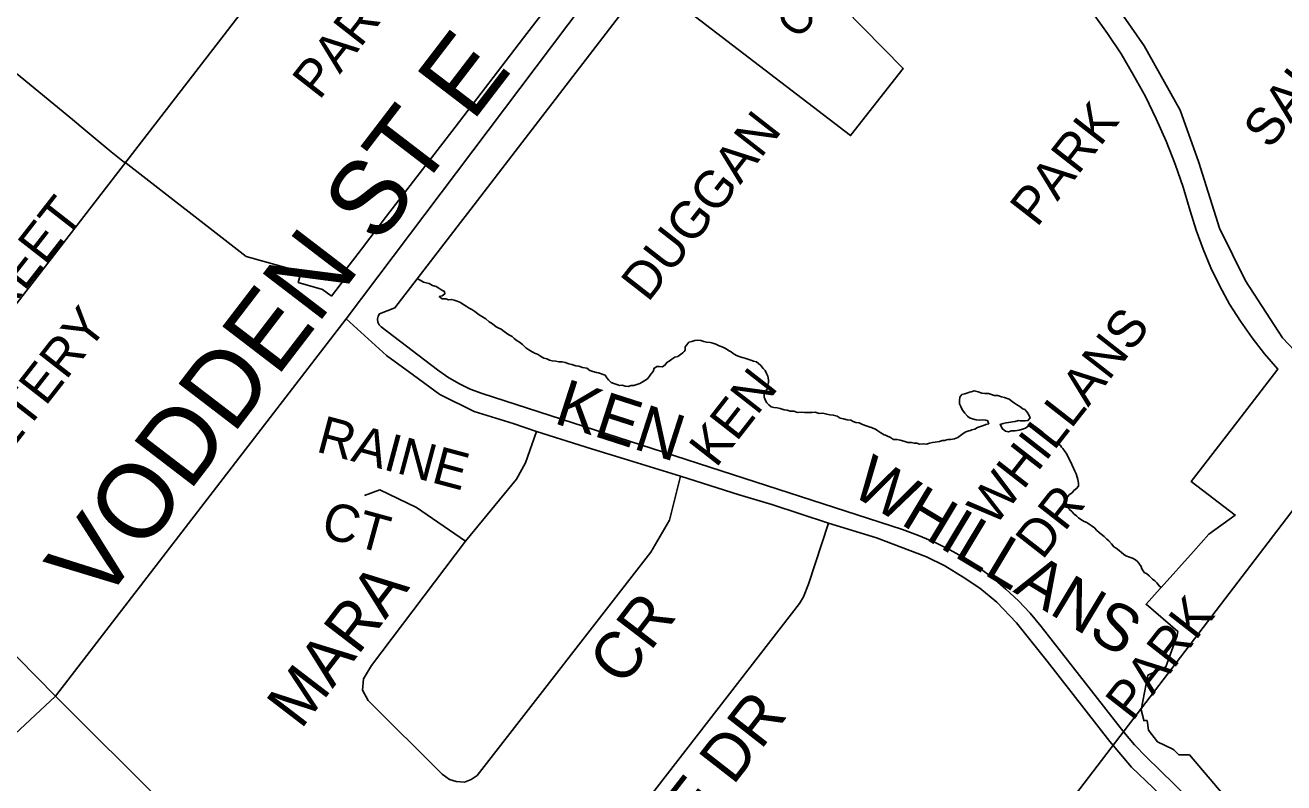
# Model space of a CAD drawing. Extents: x 586326 to 623965, y 4819854 to 4857850.
# Drawn here: x 599151 to 599826, y 4838459 to 4838866 of the extents above; entities that cross this region are included whole.
import ezdxf

# ---------------------------------------------------------------- set-up
doc = ezdxf.new("R2010")
doc.units = 0
for name, color, linetype in [('Cemeteries', 7, 'Continuous'), ('Lots_Concessions', 7, 'Continuous'), ('Major Rds and Hwys', 7, 'Continuous'), ('Minor Rd Lbls', 7, 'Continuous'), ('Minor Rds', 7, 'Continuous'), ('Park Lbls', 7, 'Continuous'), ('Park Outlines', 7, 'Continuous'), ('Proposed Secondary Rds', 7, 'Continuous'), ('Secondary Rds Lbls', 7, 'Continuous')]:
    doc.layers.add(name, color=color, linetype=linetype)

msp = doc.modelspace()

# ---------------------------------------------------------------- linework, layer by layer
at = {"layer": 'Lots_Concessions'}
for p, q in [((599064.73, 4838610.42), (599476.32, 4839143.67)), ((599507.48, 4838182.71), (599873.18, 4838661.58))]:
    msp.add_line(p, q, dxfattribs=at)
at = {"layer": 'Major Rds and Hwys'}
for points in [[(599167.33, 4838505.89), (598987.34, 4838689.05)], [(599284.41, 4838389.18), (599167.33, 4838505.89)]]:
    msp.add_lwpolyline(points, dxfattribs=at)
at = {"layer": 'Minor Rds'}
for points in [[(599425.07, 4838647.75), (599419.21, 4838630.98), (599414.4, 4838622.25), (599387.06, 4838588.96)], [(599387.06, 4838588.96), (599336.69, 4838522.27), (599332.36, 4838515.18), (599331.99, 4838509.03), (599334.92, 4838503.51), (599374.65, 4838464.13), (599378.57, 4838461.17), (599382.15, 4838460.04), (599386.54, 4838459.82), (599390.11, 4838461.19), (599393.4, 4838463.4), (599486.49, 4838583.03), (599496.37, 4838600.15), (599502.3, 4838623.86)], [(599387.06, 4838588.96), (599360.92, 4838606.92), (599341.13, 4838616.51), (599333, 4838613.42)], [(599581.72, 4838598.64), (599570.92, 4838565.95), (599568.27, 4838559.09), (599566.14, 4838555.57), (599417.77, 4838364.08), (599395.03, 4838336.56), (599368.65, 4838305.68)]]:
    msp.add_lwpolyline(points, dxfattribs=at)
at = {"layer": 'Park Outlines'}
for points in [[(599546.98, 4838918.49), (599621.69, 4838842.28), (599593.44, 4838806.35), (599484.4, 4838890.02), (599388.1, 4838764.52), (599384.39, 4838759.68), (599361.27, 4838729.55), (599361.42, 4838729.57), (599362.1, 4838729.23), (599362.79, 4838728.89), (599364.52, 4838727.86), (599366.09, 4838727.43), (599367.69, 4838727.05), (599369.46, 4838726.06), (599371.46, 4838725.37), (599372.76, 4838724.6), (599374.41, 4838723.46), (599375.82, 4838722.84), (599376, 4838721.43), (599374.64, 4838720.51), (599373.08, 4838720.14), (599374.66, 4838718.91), (599376.53, 4838718.87), (599378.06, 4838718.39), (599379.47, 4838718.56), (599380.99, 4838718.08), (599382.56, 4838717.65), (599384.48, 4838716.86), (599385.74, 4838716.04), (599387.39, 4838714.91), (599389.12, 4838713.87), (599390.42, 4838713.1), (599392.08, 4838711.96), (599393.77, 4838710.88), (599394.91, 4838709.91), (599396.21, 4838709.13), (599397.98, 4838708.15), (599399.87, 4838706.51), (599401.6, 4838705.47), (599403.49, 4838703.84), (599405.3, 4838702.9), (599405.79, 4838702.72), (599406.28, 4838702.53), (599407.89, 4838701.35), (599409.11, 4838700.48), (599410.3, 4838699.55), (599412.07, 4838698.57), (599413.25, 4838697.64), (599414.78, 4838696.36), (599416.08, 4838695.59), (599417.66, 4838694.36), (599419.47, 4838692.62), (599421.13, 4838691.49), (599422.86, 4838690.45), (599423.49, 4838690.04), (599424.12, 4838689.63), (599425.61, 4838689.1), (599427.34, 4838688.06), (599429.07, 4838687.03), (599430.63, 4838686.6), (599432.08, 4838686.02), (599433.61, 4838685.54), (599435.49, 4838685.5), (599437.09, 4838685.12), (599438.93, 4838685.03), (599440.53, 4838684.65), (599442.53, 4838683.96), (599444.14, 4838683.58), (599446.18, 4838682.94), (599447.86, 4838682.66), (599449.86, 4838681.97), (599452.13, 4838681.62), (599453.78, 4838680.49), (599455.27, 4838679.96), (599457.35, 4838679.37), (599458.44, 4838679.15), (599459.42, 4838678.78), (599460.4, 4838678.41), (599461.89, 4838677.88), (599462.77, 4838676.56), (599463.79, 4838675.44), (599465.18, 4838673.96), (599466.63, 4838673.39), (599467.72, 4838673.16), (599468.69, 4838672.77), (599469.65, 4838672.38), (599471.05, 4838672.55), (599472.58, 4838672.07), (599474.34, 4838671.88), (599475.97, 4838672.35), (599477.34, 4838672.47), (599478.97, 4838672.94), (599480.61, 4838673.41), (599481.77, 4838674.09), (599483.2, 4838675.11), (599484.56, 4838676.03), (599485.68, 4838677.46), (599486.48, 4838678.5), (599487.6, 4838679.92), (599488.28, 4838681.61), (599488.94, 4838682.05), (599489.6, 4838682.48), (599490.93, 4838682.56), (599492.72, 4838682.42), (599494.16, 4838683.44), (599495.08, 4838684.63), (599496.32, 4838685.4), (599497.75, 4838686.42), (599499.23, 4838687.5), (599500.9, 4838688.01), (599502.26, 4838688.94), (599503.61, 4838689.86), (599504.21, 4838690.62), (599504.8, 4838691.39), (599504.86, 4838693.09), (599505.67, 4838694.12), (599506.82, 4838695.6), (599508.42, 4838696.02), (599510.06, 4838696.48), (599511.46, 4838696.66), (599513.26, 4838696.52), (599514.75, 4838695.99), (599516.31, 4838695.56), (599518.15, 4838695.47), (599519.68, 4838694.99), (599521.28, 4838694.61), (599523.05, 4838693.63), (599525.05, 4838692.94), (599526.82, 4838691.95), (599528.08, 4838691.13), (599529.49, 4838690.5), (599530.63, 4838689.53), (599532.29, 4838688.39), (599533.82, 4838687.91), (599535.38, 4838687.48), (599536.13, 4838687.22), (599536.87, 4838686.95), (599538.48, 4838686.57), (599539.97, 4838686.04), (599541.42, 4838685.46), (599542.99, 4838685.03), (599544.17, 4838684.11), (599545.31, 4838683.14), (599546.54, 4838681.46), (599547.61, 4838680.39), (599548.33, 4838678.88), (599549.05, 4838677.36), (599549.42, 4838675.4), (599549.56, 4838673.95), (599549.14, 4838672.61), (599548.74, 4838670.47), (599547.66, 4838669.09), (599547.13, 4838667.6), (599547.19, 4838666.05), (599547.83, 4838664.43), (599548.67, 4838663.07), (599549.69, 4838661.95), (599550.88, 4838661.02), (599551.64, 4838660.78), (599552.4, 4838660.54), (599554.2, 4838660.41), (599555.81, 4838660.02), (599557.85, 4838659.38), (599559.53, 4838659.1), (599561.02, 4838658.57), (599561.99, 4838658.6), (599562.97, 4838658.63), (599565.01, 4838657.99), (599566.92, 4838658), (599568.79, 4838657.97), (599570.71, 4838657.98), (599572.62, 4838657.99), (599574.53, 4838658), (599576.65, 4838657.46), (599578.6, 4838657.52), (599580.72, 4838656.98), (599582.36, 4838656.65), (599584.2, 4838656.56), (599586.19, 4838655.87), (599587.96, 4838654.89), (599589.61, 4838654.56), (599591.64, 4838653.92), (599593.52, 4838653.88), (599594.85, 4838653.15), (599596.31, 4838652.57), (599598.07, 4838652.39), (599599.87, 4838651.45), (599602.38, 4838650.6), (599603.91, 4838650.12), (599604.65, 4838649.86), (599605.4, 4838649.59), (599606.85, 4838649.02), (599608.03, 4838648.09), (599609.69, 4838646.96), (599611.42, 4838645.92), (599612.2, 4838645.71), (599612.98, 4838645.49), (599614.79, 4838644.56), (599616.52, 4838643.52), (599618.39, 4838643.49), (599619.96, 4838643.06), (599622.04, 4838642.46), (599624.07, 4838641.82), (599626.03, 4838641.89), (599626.79, 4838641.65), (599627.55, 4838641.41), (599628.92, 4838641.53), (599630.41, 4838641), (599632.36, 4838641.06), (599634.2, 4838640.97), (599635.79, 4838641.39), (599637.43, 4838641.86), (599638.87, 4838642.08), (599641.05, 4838642.44), (599642.65, 4838642.86), (599644.01, 4838642.98), (599644.81, 4838643.19), (599645.61, 4838643.4), (599646.98, 4838643.52), (599649.16, 4838643.88), (599650.91, 4838644.5), (599652.34, 4838645.52), (599653.81, 4838646.59), (599655.24, 4838647.61), (599656.88, 4838648.08), (599657.7, 4838648.31), (599658.51, 4838648.55), (599660.11, 4838648.96), (599661.5, 4838649.94), (599663.1, 4838650.36), (599664.77, 4838650.87), (599665.94, 4838651.55), (599667.49, 4838651.92), (599666.89, 4838653.58), (599665.83, 4838653.85), (599664.07, 4838654.04), (599662.67, 4838653.87), (599660.8, 4838653.9), (599658.76, 4838654.54), (599657.27, 4838655.07), (599656.05, 4838655.95), (599654.7, 4838657.47), (599653.43, 4838659.1), (599652.47, 4838661.12), (599651.75, 4838662.63), (599651.89, 4838664.43), (599651.95, 4838666.13), (599653.1, 4838667.61), (599654.66, 4838667.98), (599656.29, 4838668.44), (599657.17, 4838668.75), (599658.04, 4838669.06), (599659.72, 4838669.58), (599661.75, 4838668.94), (599663.83, 4838668.35), (599665.47, 4838668.01), (599667.43, 4838668.07), (599668.92, 4838667.54), (599670.41, 4838667.02), (599672.36, 4838667.08), (599674.32, 4838666.34), (599675.88, 4838665.91), (599677.37, 4838665.38), (599678.43, 4838665.11), (599680.01, 4838663.88), (599681.23, 4838663), (599682.45, 4838662.13), (599683.29, 4838661.59), (599684.14, 4838661.04), (599685.79, 4838659.91), (599686.81, 4838659.59), (599688.16, 4838658.06), (599688.95, 4838656.65), (599689.64, 4838655.08), (599688.48, 4838653.61), (599687.04, 4838653.38), (599685.17, 4838653.42), (599684.27, 4838653.49), (599683.37, 4838653.56), (599681.73, 4838653.09), (599680.29, 4838652.87), (599678.15, 4838652.56), (599676.78, 4838652.44), (599675.19, 4838652.02), (599673.55, 4838651.55), (599674.79, 4838649.08), (599676.48, 4838647.99), (599677.26, 4838647.78), (599678.05, 4838647.56), (599679.76, 4838648.13), (599681.63, 4838648.09), (599683.78, 4838648.4), (599685.53, 4838649.01), (599687.24, 4838649.58), (599688.67, 4838650.6), (599690.55, 4838650.56), (599692.35, 4838650.43), (599693.53, 4838649.51), (599694.75, 4838648.63), (599696.32, 4838647.4), (599697.16, 4838646.03), (599698.47, 4838644.46), (599699.96, 4838643.93), (599701.69, 4838642.89), (599703.42, 4838641.86), (599704.67, 4838641.03), (599705.9, 4838640.16), (599706.57, 4838639.4), (599707.24, 4838638.63), (599708.43, 4838636.91), (599709.07, 4838636.1), (599710.03, 4838634.08), (599710.75, 4838632.56), (599711.3, 4838631.65), (599711.99, 4838630.09), (599712.91, 4838628.02), (599713.67, 4838626.55), (599714.35, 4838624.99), (599714.95, 4838623.33), (599715.2, 4838622.02), (599715.54, 4838620.02), (599715.63, 4838618.51), (599714.56, 4838617.13), (599713.16, 4838616.16), (599712.2, 4838614.93), (599710.84, 4838614.01), (599709.77, 4838612.63), (599708.96, 4838611.59), (599708.94, 4838609.94), (599709.11, 4838608.54), (599709.79, 4838606.98), (599710.86, 4838605.91), (599711.96, 4838604.88), (599713.35, 4838603.41), (599714.57, 4838602.53), (599715.67, 4838601.51), (599716.89, 4838600.64), (599718.58, 4838599.55), (599720.04, 4838598.97), (599721.26, 4838598.1), (599722.91, 4838596.97), (599724.09, 4838596.04), (599725.51, 4838594.61), (599726.66, 4838593.64), (599727.76, 4838592.62), (599729.41, 4838591.49), (599730.84, 4838590.06), (599731.94, 4838589.04), (599733.29, 4838587.51), (599734.56, 4838585.88), (599735.85, 4838585.11), (599737.47, 4838583.93), (599738.61, 4838582.95), (599739.72, 4838581.93), (599740.97, 4838581.11), (599742.94, 4838580.37), (599744.46, 4838579.89), (599746.19, 4838578.85), (599747.38, 4838577.93), (599748.21, 4838576.56), (599749.2, 4838575.39), (599749.49, 4838574.14), (599751, 4838572.01), (599751.49, 4838571.82), (599751.98, 4838571.64), (599753.52, 4838570.36), (599754.62, 4838569.34), (599755.33, 4838568.62), (599756.47, 4838567.65), (599757.58, 4838566.63), (599758.81, 4838564.95), (599759.89, 4838564.11), (599777.29, 4838583.49), (599785.53, 4838592.67), (599799.57, 4838602.89), (599776.06, 4838620.84), (599801.05, 4838653.3), (599822.39, 4838681.08), (599815.27, 4838689.31), (599808.58, 4838697.9), (599802.36, 4838706.82), (599796.6, 4838716.06), (599791.33, 4838725.59), (599786.57, 4838735.38), (599782.32, 4838745.4), (599778.6, 4838755.63), (599775.42, 4838766.03), (599771.64, 4838778.65), (599767.34, 4838791.1), (599762.53, 4838803.36), (599757.23, 4838815.41), (599751.43, 4838827.23), (599745.15, 4838838.8), (599738.4, 4838850.11), (599731.19, 4838861.13), (599723.53, 4838871.84)], [(599087.25, 4838888.38), (599176.44, 4838814.89), (599181.17, 4838810.99), (599197.3, 4838797.7), (599200.82, 4838794.79), (599204.35, 4838791.88), (599204.57, 4838792.17), (599269.48, 4838741.51), (599299.1, 4838733.31), (599297.5, 4838727.53), (599310.51, 4838723.93), (599315.03, 4838720.46), (599315.27, 4838720.28), (599322.81, 4838730.1), (599322.82, 4838730.61), (599322.89, 4838734.52), (599331.35, 4838745.54), (599344.81, 4838763.08), (599381.53, 4838810.93), (599418.26, 4838858.78), (599432.6, 4838877.47)], [(599793.16, 4838453.23), (599775, 4838474.48), (599769.39, 4838474.45), (599766.7, 4838477.07), (599766.12, 4838477.36), (599757.94, 4838481.46), (599753.03, 4838487.68), (599752.37, 4838492.75), (599750.55, 4838492.79), (599750.52, 4838493.78), (599749.13, 4838498.47), (599752.69, 4838517.06), (599762.45, 4838521.66), (599768.46, 4838538.32), (599768.8, 4838540.54), (599751.85, 4838555.15), (599759.4, 4838563.56), (599759.89, 4838564.11), (599758.81, 4838564.95), (599757.58, 4838566.63), (599756.47, 4838567.65), (599755.33, 4838568.62), (599754.62, 4838569.34), (599753.52, 4838570.36), (599751.98, 4838571.64), (599751.49, 4838571.82), (599751, 4838572.01), (599749.49, 4838574.14), (599749.2, 4838575.39), (599748.21, 4838576.56), (599747.38, 4838577.93), (599746.19, 4838578.85), (599744.46, 4838579.89), (599742.94, 4838580.37), (599740.97, 4838581.11), (599739.72, 4838581.93), (599738.61, 4838582.95), (599737.47, 4838583.93), (599735.85, 4838585.11), (599734.56, 4838585.88), (599733.29, 4838587.51), (599731.94, 4838589.04), (599730.84, 4838590.06), (599729.41, 4838591.49), (599727.76, 4838592.62), (599726.66, 4838593.64), (599725.51, 4838594.61), (599724.09, 4838596.04), (599722.91, 4838596.97), (599721.26, 4838598.1), (599720.04, 4838598.97), (599718.58, 4838599.55), (599716.89, 4838600.64), (599715.67, 4838601.51), (599714.57, 4838602.53), (599713.35, 4838603.41), (599711.96, 4838604.88), (599710.86, 4838605.91), (599709.79, 4838606.98), (599709.11, 4838608.54), (599708.94, 4838609.94), (599708.96, 4838611.59), (599709.77, 4838612.63), (599710.84, 4838614.01), (599712.2, 4838614.93), (599713.16, 4838616.16), (599714.56, 4838617.13), (599715.63, 4838618.51), (599715.54, 4838620.02), (599715.2, 4838622.02), (599714.95, 4838623.33), (599714.35, 4838624.99), (599713.67, 4838626.55), (599712.91, 4838628.02), (599711.99, 4838630.09), (599711.3, 4838631.65), (599710.75, 4838632.56), (599710.03, 4838634.08), (599709.07, 4838636.1), (599708.43, 4838636.91), (599707.24, 4838638.63), (599706.57, 4838639.4), (599705.9, 4838640.16), (599704.67, 4838641.03), (599703.42, 4838641.86), (599701.69, 4838642.89), (599699.96, 4838643.93), (599698.47, 4838644.46), (599697.16, 4838646.03), (599696.32, 4838647.4), (599694.75, 4838648.63), (599693.53, 4838649.51), (599692.35, 4838650.43), (599690.55, 4838650.56), (599688.67, 4838650.6), (599687.24, 4838649.58), (599685.53, 4838649.01), (599683.78, 4838648.4), (599681.63, 4838648.09), (599679.76, 4838648.13), (599678.05, 4838647.56), (599677.26, 4838647.78), (599676.48, 4838647.99), (599674.79, 4838649.08), (599673.55, 4838651.55), (599675.19, 4838652.02), (599676.78, 4838652.44), (599678.15, 4838652.56), (599680.29, 4838652.87), (599681.73, 4838653.09), (599683.37, 4838653.56), (599684.27, 4838653.49), (599685.17, 4838653.42), (599687.04, 4838653.38), (599688.48, 4838653.61), (599689.64, 4838655.08), (599688.95, 4838656.65), (599688.16, 4838658.06), (599686.81, 4838659.59), (599685.79, 4838659.91), (599684.14, 4838661.04), (599683.29, 4838661.59), (599682.45, 4838662.13), (599681.23, 4838663), (599680.01, 4838663.88), (599678.43, 4838665.11), (599677.37, 4838665.38), (599675.88, 4838665.91), (599674.32, 4838666.34), (599672.36, 4838667.08), (599670.41, 4838667.02), (599668.92, 4838667.54), (599667.43, 4838668.07), (599665.47, 4838668.01), (599663.83, 4838668.35), (599661.75, 4838668.94), (599659.72, 4838669.58), (599658.04, 4838669.06), (599657.17, 4838668.75), (599656.29, 4838668.44), (599654.66, 4838667.98), (599653.1, 4838667.61), (599651.95, 4838666.13), (599651.89, 4838664.43), (599651.75, 4838662.63), (599652.47, 4838661.12), (599653.43, 4838659.1), (599654.7, 4838657.47), (599656.05, 4838655.95), (599657.27, 4838655.07), (599658.76, 4838654.54), (599660.8, 4838653.9), (599662.67, 4838653.87), (599664.07, 4838654.04), (599665.83, 4838653.85), (599666.89, 4838653.58), (599667.49, 4838651.92), (599665.94, 4838651.55), (599664.77, 4838650.87), (599663.1, 4838650.36), (599661.5, 4838649.94), (599660.11, 4838648.96), (599658.51, 4838648.55), (599657.7, 4838648.31), (599656.88, 4838648.08), (599655.24, 4838647.61), (599653.81, 4838646.59), (599652.34, 4838645.52), (599650.91, 4838644.5), (599649.16, 4838643.88), (599646.98, 4838643.52), (599645.61, 4838643.4), (599644.81, 4838643.19), (599644.01, 4838642.98), (599642.65, 4838642.86), (599641.05, 4838642.44), (599638.87, 4838642.08), (599637.43, 4838641.86), (599635.79, 4838641.39), (599634.2, 4838640.97), (599632.36, 4838641.06), (599630.41, 4838641), (599628.92, 4838641.53), (599627.55, 4838641.41), (599626.79, 4838641.65), (599626.03, 4838641.89), (599624.07, 4838641.82), (599622.04, 4838642.46), (599619.96, 4838643.06), (599618.39, 4838643.49), (599616.52, 4838643.52), (599614.79, 4838644.56), (599612.98, 4838645.49), (599612.2, 4838645.71), (599611.42, 4838645.92), (599609.69, 4838646.96), (599608.03, 4838648.09), (599606.85, 4838649.02), (599605.4, 4838649.59), (599604.65, 4838649.86), (599603.91, 4838650.12), (599602.38, 4838650.6), (599599.87, 4838651.45), (599598.07, 4838652.39), (599596.31, 4838652.57), (599594.85, 4838653.15), (599593.52, 4838653.88), (599591.64, 4838653.92), (599589.61, 4838654.56), (599587.96, 4838654.89), (599586.19, 4838655.87), (599584.2, 4838656.56), (599582.36, 4838656.65), (599580.72, 4838656.98), (599578.6, 4838657.52), (599576.65, 4838657.46), (599574.53, 4838658), (599572.62, 4838657.99), (599570.71, 4838657.98), (599568.79, 4838657.97), (599566.92, 4838658), (599565.01, 4838657.99), (599562.97, 4838658.63), (599561.99, 4838658.6), (599561.02, 4838658.57), (599559.53, 4838659.1), (599557.85, 4838659.38), (599555.81, 4838660.02), (599554.2, 4838660.41), (599552.4, 4838660.54), (599551.64, 4838660.78), (599550.88, 4838661.02), (599549.69, 4838661.95), (599548.67, 4838663.07), (599547.83, 4838664.43), (599547.19, 4838666.05), (599547.13, 4838667.6), (599547.66, 4838669.09), (599548.74, 4838670.47), (599549.14, 4838672.61), (599549.56, 4838673.95), (599549.42, 4838675.4), (599549.05, 4838677.36), (599548.33, 4838678.88), (599547.61, 4838680.39), (599546.54, 4838681.46), (599545.31, 4838683.14), (599544.17, 4838684.11), (599542.99, 4838685.03), (599541.42, 4838685.46), (599539.97, 4838686.04), (599538.48, 4838686.57), (599536.87, 4838686.95), (599536.13, 4838687.22), (599535.38, 4838687.48), (599533.82, 4838687.91), (599532.29, 4838688.39), (599530.63, 4838689.53), (599529.49, 4838690.5), (599528.08, 4838691.13), (599526.82, 4838691.95), (599525.05, 4838692.94), (599523.05, 4838693.63), (599521.28, 4838694.61), (599519.68, 4838694.99), (599518.15, 4838695.47), (599516.31, 4838695.56), (599514.75, 4838695.99), (599513.26, 4838696.52), (599511.46, 4838696.66), (599510.06, 4838696.48), (599508.42, 4838696.02), (599506.82, 4838695.6), (599505.67, 4838694.12), (599504.86, 4838693.09), (599504.8, 4838691.39), (599504.21, 4838690.62), (599503.61, 4838689.86), (599502.26, 4838688.94), (599500.9, 4838688.01), (599499.23, 4838687.5), (599497.75, 4838686.42), (599496.32, 4838685.4), (599495.08, 4838684.63), (599494.16, 4838683.44), (599492.72, 4838682.42), (599490.93, 4838682.56), (599489.6, 4838682.48), (599488.94, 4838682.05), (599488.28, 4838681.61), (599487.6, 4838679.92), (599486.48, 4838678.5), (599485.68, 4838677.46), (599484.56, 4838676.03), (599483.2, 4838675.11), (599481.77, 4838674.09), (599480.61, 4838673.41), (599478.97, 4838672.94), (599477.34, 4838672.47), (599475.97, 4838672.35), (599474.34, 4838671.88), (599472.58, 4838672.07), (599471.05, 4838672.55), (599469.65, 4838672.38), (599468.69, 4838672.77), (599467.72, 4838673.16), (599466.63, 4838673.39), (599465.18, 4838673.96), (599463.79, 4838675.44), (599462.77, 4838676.56), (599461.89, 4838677.88), (599460.4, 4838678.41), (599459.42, 4838678.78), (599458.44, 4838679.15), (599457.35, 4838679.37), (599455.27, 4838679.96), (599453.78, 4838680.49), (599452.13, 4838681.62), (599449.86, 4838681.97), (599447.86, 4838682.66), (599446.18, 4838682.94), (599444.14, 4838683.58), (599442.53, 4838683.96), (599440.53, 4838684.65), (599438.93, 4838685.03), (599437.09, 4838685.12), (599435.49, 4838685.5), (599433.61, 4838685.54), (599432.08, 4838686.02), (599430.63, 4838686.6), (599429.07, 4838687.03), (599427.34, 4838688.06), (599425.61, 4838689.1), (599424.12, 4838689.63), (599423.49, 4838690.04), (599422.86, 4838690.45), (599421.13, 4838691.49), (599419.47, 4838692.62), (599417.66, 4838694.36), (599416.08, 4838695.59), (599414.78, 4838696.36), (599413.25, 4838697.64), (599412.07, 4838698.57), (599410.3, 4838699.55), (599409.11, 4838700.48), (599407.89, 4838701.35), (599406.28, 4838702.53), (599405.79, 4838702.72), (599405.3, 4838702.9), (599403.49, 4838703.84), (599401.6, 4838705.47), (599399.87, 4838706.51), (599397.98, 4838708.15), (599396.21, 4838709.13), (599394.91, 4838709.91), (599393.77, 4838710.88), (599392.08, 4838711.96), (599390.42, 4838713.1), (599389.12, 4838713.87), (599387.39, 4838714.91), (599385.74, 4838716.04), (599384.48, 4838716.86), (599382.56, 4838717.65), (599380.99, 4838718.08), (599379.47, 4838718.56), (599378.06, 4838718.39), (599376.53, 4838718.87), (599374.66, 4838718.91), (599373.08, 4838720.14), (599374.64, 4838720.51), (599376, 4838721.43), (599375.82, 4838722.84), (599374.41, 4838723.46), (599372.76, 4838724.6), (599371.46, 4838725.37), (599369.46, 4838726.06), (599367.69, 4838727.05), (599366.09, 4838727.43), (599364.52, 4838727.86), (599362.79, 4838728.89), (599362.1, 4838729.23), (599361.42, 4838729.57), (599361.27, 4838729.55), (599349.31, 4838713.96), (599340.98, 4838710.86), (599340.23, 4838709.48), (599339.95, 4838707.95), (599340.15, 4838706.4), (599340.82, 4838704.98), (599341.9, 4838703.85), (599372.02, 4838680.74), (599377.6, 4838676.82), (599383.5, 4838673.4), (599389.66, 4838670.48), (599396.05, 4838668.11), (599621.29, 4838595.11), (599629.95, 4838592.02), (599638.41, 4838588.41), (599646.64, 4838584.32), (599654.61, 4838579.74), (599662.3, 4838574.7), (599669.67, 4838569.21), (599676.71, 4838563.29), (599683.38, 4838556.97), (599689.67, 4838550.26), (599695.55, 4838543.19), (599739.81, 4838486.62), (599745.58, 4838479.75), (599751.78, 4838473.27), (599789.47, 4838436.46)]]:
    msp.add_lwpolyline(points, dxfattribs=at)
at = {"layer": 'Proposed Secondary Rds'}
for points in [[(599323.18, 4838708.15), (599484.11, 4838921.79)], [(599896.45, 4838634.59), (599858.96, 4838665.42), (599843.83, 4838677.86), (599825.01, 4838697.95), (599805.05, 4838728.45), (599791.21, 4838756.79), (599780.1, 4838791.86), (599770.16, 4838819.93), (599750.87, 4838854.42), (599717.54, 4838902.37)], [(599167.33, 4838505.89), (599323.18, 4838708.15)], [(599425.07, 4838647.75), (599412.64, 4838652.01), (599391.68, 4838658.47), (599373.41, 4838667.58), (599359.32, 4838677.96), (599344.75, 4838688.55), (599323.18, 4838708.15)], [(599502.3, 4838623.86), (599472.09, 4838633.08), (599454.69, 4838638.42), (599425.07, 4838647.75)], [(599581.72, 4838598.64), (599551.25, 4838608.51), (599533.81, 4838613.81), (599502.3, 4838623.86)], [(599837.42, 4838401.66), (599813.9, 4838409.46), (599805.94, 4838413.28), (599798.59, 4838417.65), (599790.5, 4838423.42), (599783.41, 4838429.83), (599767.21, 4838445.57), (599744.04, 4838467.88), (599732.48, 4838481.52), (599698.87, 4838524.59), (599682.39, 4838545.12), (599671.81, 4838556.3), (599662.72, 4838563.81), (599653.83, 4838569.72), (599644, 4838575.74), (599634.08, 4838580.58), (599607.3, 4838590.7), (599581.72, 4838598.64)], [(599167.33, 4838505.89), (599126.55, 4838467.73), (599085.4, 4838418.73)]]:
    msp.add_lwpolyline(points, dxfattribs=at)

# ---------------------------------------------------------------- texts
at = {"layer": 'Cemeteries'}
for s, p in [('MAIN STREET', (599071.96, 4838621.78)), ('CEMETERY', (599104.4, 4838587.12))]:
    msp.add_text(s, height=20, rotation=52.00002, dxfattribs=at).set_placement(p)
at = {"layer": 'Minor Rd Lbls'}
for s, height, rotation, p in [('CENTRE', 17, 52.00002, (599565.85, 4838857.32)), ('KEN', 25.002, 342.1699, (599433.77, 4838652.41)), ('RAINE', 19.998, 345.0686, (599306.48, 4838637.1)), ('WHILLANS', 25.002, 328.97019, (599592.53, 4838614.64)), ('CT', 19.998, 344.7449, (599308.84, 4838591.55)), ('MARA', 25.002, 52.52386, (599298.88, 4838487.53)), ('CR', 25.002, 52.59466, (599471.48, 4838510.33)), ('SPROULE DR', 24.99, 52.02909, (599426.46, 4838324.33))]:
    msp.add_text(s, height=height, rotation=rotation, dxfattribs=at).set_placement(p)
at = {"layer": 'Park Lbls'}
for s, p in [('SALISBURY CIRCLE', (599818.22, 4838798.42)), ('PARK', (599308.73, 4838824.9)), ('PARK', (599693.28, 4838756.67)), ('DUGGAN', (599484.92, 4838716.49)), ('WHILLANS', (599670.46, 4838596.06)), ('KEN', (599521.33, 4838627.79)), ('DR', (599696.24, 4838578.38)), ('PARK', (599744.45, 4838491.83))]:
    msp.add_text(s, height=19.992, rotation=52.00002, dxfattribs=at).set_placement(p)
at = {"layer": 'Secondary Rds Lbls'}
msp.add_text('VODDEN ST E', height=40.002, rotation=52.53872, dxfattribs=at).set_placement((599191.9, 4838553.58))

doc.saveas('drawing.dxf')
